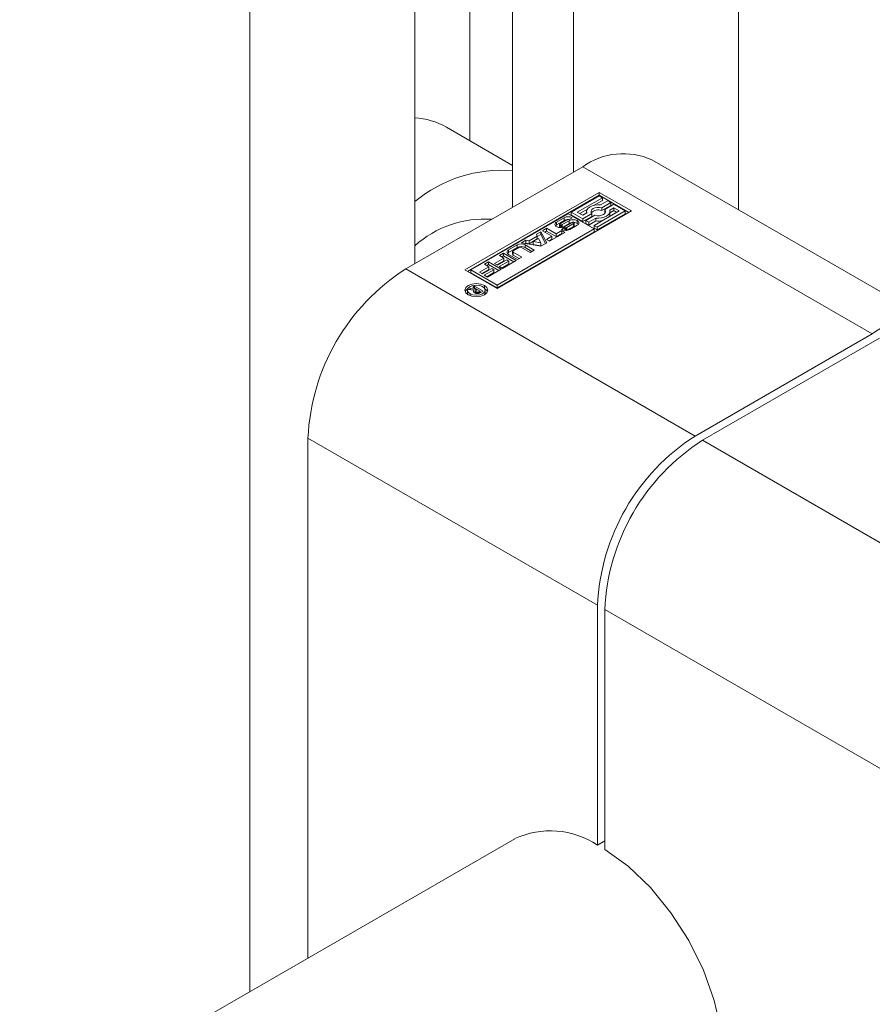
# Model space of a CAD drawing. Header units: millimetres. Extents: x 450 to 25135, y 150 to 17673.
# Tile 360 of 463: x 20342 to 20391, y 11131 to 11188. Entities that reach past the tile are written whole.
import ezdxf

# ---------------------------------------------------------------- set-up
doc = ezdxf.new("R2010")
doc.units = ezdxf.units.MM
doc.linetypes.add('SLD-Centrada-doble', pattern=[12.7, 6.35, -1.27, 1.27, -1.27, 1.27, -1.27])
doc.linetypes.add('SLD-Continua', pattern=[0])
doc.layers.add('COTAS', color=1, linetype='SLD-Continua')

msp = doc.modelspace()

# ---------------------------------------------------------------- linework, layer by layer
at = {"color": 7, "linetype": 'SLD-Continua', "lineweight": 18, "ltscale": 30}
msp.add_line((20370.338, 11140.262), (20221.315, 11054.254), dxfattribs=at)
at = {"layer": 'COTAS', "linetype": 'SLD-Continua', "lineweight": 18, "ltscale": 30}
for p, q in [((20367.735, 11216.618), (20367.735, 11180.665)), ((20383.291, 11211.721), (20383.291, 11176.661)), ((20370.21, 11208.252), (20370.21, 11176.814)), ((20373.745, 11206.212), (20373.745, 11178.854)), ((20364.553, 11200.906), (20364.553, 11173.549)), ((20355.007, 11195.397), (20355.007, 11131.414)), ((20370.21, 11179.237), (20366.379, 11181.447)), ((20374.276, 11179.16), (20364.023, 11173.243)), ((20395.033, 11169.884), (20378.275, 11179.556)), ((20367.452, 11173.182), (20375.23, 11177.671)), ((20375.23, 11177.507), (20367.594, 11173.1)), ((20375.23, 11177.469), (20373.603, 11176.53)), ((20375.23, 11177.671), (20377.087, 11176.599)), ((20375.23, 11177.671), (20375.23, 11177.507)), ((20375.23, 11177.507), (20376.945, 11176.518)), ((20375.406, 11177.367), (20375.23, 11177.469)), ((20373.954, 11176.53), (20375.406, 11177.367)), ((20374.927, 11176.928), (20375.406, 11177.204)), ((20375.721, 11177.186), (20375.306, 11176.946)), ((20375.37, 11176.781), (20375.896, 11177.084)), ((20375.37, 11176.618), (20375.896, 11176.921)), ((20375.406, 11177.204), (20375.406, 11177.367)), ((20376.071, 11176.983), (20375.545, 11176.68)), ((20375.896, 11177.084), (20375.721, 11177.186)), ((20375.896, 11176.921), (20375.896, 11177.084)), ((20376.737, 11176.599), (20376.071, 11176.983)), ((20373.428, 11176.428), (20367.802, 11173.182)), ((20377.087, 11176.599), (20369.309, 11172.11)), ((20374.934, 11175.559), (20373.428, 11176.428)), ((20373.603, 11176.53), (20374.269, 11176.146)), ((20373.603, 11176.366), (20373.603, 11176.53)), ((20373.603, 11176.366), (20374.269, 11175.982)), ((20374.269, 11176.348), (20373.954, 11176.53)), ((20374.095, 11176.448), (20374.54, 11176.705)), ((20374.509, 11176.486), (20374.269, 11176.348)), ((20374.269, 11176.146), (20374.795, 11176.449)), ((20374.269, 11175.982), (20374.795, 11176.286)), ((20374.97, 11176.348), (20374.444, 11176.044)), ((20374.495, 11176.564), (20374.495, 11176.478)), ((20374.795, 11176.286), (20374.795, 11176.449)), ((20376.386, 11176.599), (20374.934, 11175.761)), ((20375.11, 11175.66), (20376.737, 11176.599)), ((20375.11, 11175.497), (20376.737, 11176.436)), ((20375.37, 11176.618), (20375.37, 11176.781)), ((20375.545, 11176.517), (20375.545, 11176.68)), ((20375.545, 11176.517), (20375.571, 11176.483)), ((20375.831, 11176.643), (20376.071, 11176.781)), ((20375.845, 11176.487), (20376.071, 11176.618)), ((20375.845, 11176.401), (20375.845, 11176.564)), ((20376.071, 11176.781), (20376.386, 11176.599)), ((20376.071, 11176.618), (20376.071, 11176.781)), ((20376.071, 11176.618), (20376.245, 11176.518)), ((20376.737, 11176.436), (20376.737, 11176.599)), ((20372.757, 11175.955), (20373.194, 11176.207)), ((20372.757, 11175.792), (20373.194, 11176.044)), ((20372.933, 11175.81), (20372.933, 11175.647)), ((20372.934, 11175.642), (20372.934, 11175.805)), ((20373.353, 11176.079), (20372.979, 11175.863)), ((20372.98, 11175.635), (20372.98, 11175.782)), ((20373.072, 11175.806), (20373.492, 11176.036)), ((20373.072, 11175.642), (20373.492, 11175.873)), ((20373.072, 11175.642), (20373.072, 11175.806)), ((20373.634, 11175.919), (20373.211, 11175.687)), ((20373.356, 11175.65), (20373.731, 11175.866)), ((20373.356, 11175.487), (20373.731, 11175.703)), ((20373.483, 11176.097), (20373.48, 11176.099)), ((20373.664, 11176.201), (20373.483, 11176.097)), ((20373.492, 11175.873), (20373.492, 11176.036)), ((20373.953, 11175.772), (20373.516, 11175.519)), ((20373.76, 11175.725), (20373.76, 11175.888)), ((20373.775, 11175.751), (20373.775, 11175.915)), ((20373.776, 11175.755), (20373.776, 11175.918)), ((20374.269, 11175.982), (20374.269, 11176.146)), ((20374.444, 11176.044), (20374.619, 11175.943)), ((20374.444, 11175.881), (20374.444, 11176.044)), ((20374.444, 11175.881), (20374.619, 11175.78)), ((20374.619, 11175.943), (20375.034, 11176.183)), ((20374.619, 11175.78), (20375.034, 11176.02)), ((20374.619, 11175.78), (20374.619, 11175.943)), ((20374.934, 11175.761), (20375.11, 11175.66)), ((20374.934, 11175.598), (20374.934, 11175.761)), ((20375.034, 11176.02), (20375.034, 11176.183)), ((20369.309, 11172.312), (20374.934, 11175.559)), ((20369.309, 11172.149), (20374.934, 11175.396)), ((20371.162, 11174.865), (20371.643, 11175.143)), ((20371.587, 11175.252), (20371.842, 11175.399)), ((20371.643, 11175.143), (20371.587, 11175.252)), ((20371.643, 11175.121), (20371.842, 11175.236)), ((20371.643, 11174.98), (20371.643, 11175.143)), ((20371.842, 11175.399), (20372.184, 11174.753)), ((20371.842, 11175.236), (20371.842, 11175.399)), ((20371.842, 11175.236), (20372.118, 11174.714)), ((20371.94, 11175.456), (20372.178, 11175.594)), ((20372.492, 11175.137), (20371.94, 11175.456)), ((20372.081, 11175.374), (20372.178, 11175.43)), ((20372.168, 11174.949), (20372.492, 11175.137)), ((20372.178, 11175.594), (20372.731, 11175.274)), ((20372.178, 11175.43), (20372.178, 11175.594)), ((20372.178, 11175.43), (20372.731, 11175.111)), ((20373.234, 11175.358), (20372.346, 11174.846)), ((20372.492, 11174.973), (20372.492, 11175.137)), ((20372.731, 11175.274), (20373.056, 11175.462)), ((20372.731, 11175.111), (20373.056, 11175.298)), ((20372.731, 11175.111), (20372.731, 11175.274)), ((20373.044, 11175.526), (20373.227, 11175.631)), ((20373.056, 11175.462), (20373.234, 11175.358)), ((20373.056, 11175.298), (20373.056, 11175.462)), ((20373.056, 11175.298), (20373.093, 11175.277)), ((20373.069, 11175.641), (20373.072, 11175.642)), ((20373.227, 11175.468), (20373.226, 11175.467)), ((20373.227, 11175.468), (20373.227, 11175.631)), ((20373.227, 11175.468), (20373.228, 11175.467)), ((20373.29, 11175.464), (20373.29, 11175.626)), ((20373.325, 11175.472), (20373.325, 11175.635)), ((20374.934, 11175.598), (20375.11, 11175.497)), ((20374.934, 11175.396), (20374.934, 11175.559)), ((20375.11, 11175.497), (20375.11, 11175.66)), ((20369.974, 11174.348), (20370.481, 11174.64)), ((20370.718, 11174.751), (20370.974, 11174.898)), ((20371.839, 11174.553), (20370.718, 11174.751)), ((20370.933, 11174.64), (20371.461, 11174.335)), ((20370.935, 11174.713), (20370.974, 11174.735)), ((20370.974, 11174.898), (20371.162, 11174.865)), ((20370.974, 11174.735), (20370.974, 11174.898)), ((20370.974, 11174.735), (20371.162, 11174.702)), ((20371.162, 11174.702), (20371.643, 11174.98)), ((20371.162, 11174.702), (20371.162, 11174.865)), ((20371.719, 11175.003), (20371.405, 11174.821)), ((20371.405, 11174.658), (20371.405, 11174.821)), ((20371.405, 11174.821), (20371.852, 11174.745)), ((20371.405, 11174.658), (20371.852, 11174.582)), ((20371.852, 11174.745), (20371.719, 11175.003)), ((20372.184, 11174.753), (20371.839, 11174.553)), ((20371.852, 11174.582), (20371.852, 11174.745)), ((20372.346, 11174.846), (20372.168, 11174.949)), ((20372.309, 11174.868), (20372.492, 11174.973)), ((20369.45, 11174.019), (20369.687, 11174.156)), ((20369.7, 11173.875), (20369.45, 11174.019)), ((20369.592, 11173.937), (20369.687, 11173.992)), ((20369.687, 11174.156), (20370.419, 11173.734)), ((20369.687, 11173.992), (20369.687, 11174.156)), ((20369.687, 11173.992), (20370.277, 11173.652)), ((20369.974, 11174.184), (20370.481, 11174.477)), ((20370.502, 11173.782), (20369.974, 11174.086)), ((20370.209, 11174.251), (20370.209, 11174.088)), ((20370.576, 11174.487), (20370.239, 11174.293)), ((20370.239, 11174.209), (20370.741, 11173.92)), ((20370.239, 11174.046), (20370.599, 11173.838)), ((20371.222, 11174.197), (20370.721, 11174.487)), ((20370.933, 11174.477), (20371.32, 11174.254)), ((20371.461, 11174.335), (20371.222, 11174.197)), ((20368.58, 11173.517), (20368.817, 11173.654)), ((20368.83, 11173.373), (20368.58, 11173.517)), ((20368.722, 11173.435), (20368.817, 11173.49)), ((20368.817, 11173.654), (20369.549, 11173.231)), ((20368.817, 11173.49), (20368.817, 11173.654)), ((20368.817, 11173.49), (20369.407, 11173.15)), ((20369.164, 11173.566), (20369.7, 11173.875)), ((20369.342, 11173.463), (20369.164, 11173.566)), ((20369.305, 11173.484), (20369.7, 11173.712)), ((20369.878, 11173.772), (20369.342, 11173.463)), ((20369.44, 11173.375), (20370.003, 11173.7)), ((20369.581, 11173.293), (20370.003, 11173.537)), ((20370.419, 11173.734), (20369.619, 11173.272)), ((20369.7, 11173.712), (20369.7, 11173.875)), ((20370.003, 11173.7), (20369.878, 11173.772)), ((20370.003, 11173.537), (20370.003, 11173.7)), ((20370.741, 11173.92), (20370.502, 11173.782)), ((20369.309, 11172.11), (20367.452, 11173.182)), ((20367.802, 11173.182), (20369.309, 11172.312)), ((20367.802, 11173.018), (20367.802, 11173.182)), ((20367.802, 11173.018), (20369.309, 11172.149)), ((20368.294, 11173.064), (20368.83, 11173.373)), ((20368.472, 11172.961), (20368.294, 11173.064)), ((20368.435, 11172.982), (20368.83, 11173.21)), ((20369.008, 11173.27), (20368.472, 11172.961)), ((20368.57, 11172.873), (20369.133, 11173.198)), ((20368.749, 11172.77), (20368.57, 11172.873)), ((20368.711, 11172.791), (20369.133, 11173.034)), ((20369.549, 11173.231), (20368.749, 11172.77)), ((20368.83, 11173.21), (20368.83, 11173.373)), ((20369.133, 11173.198), (20369.008, 11173.27)), ((20369.133, 11173.034), (20369.133, 11173.198)), ((20369.619, 11173.272), (20369.44, 11173.375)), ((20369.309, 11172.312), (20369.309, 11172.149)), ((20367.598, 11172.015), (20367.598, 11171.851)), ((20367.598, 11171.851), (20367.627, 11171.753)), ((20367.653, 11172.051), (20367.769, 11172.117)), ((20367.974, 11172.01), (20367.653, 11172.051)), ((20367.769, 11172.117), (20368.137, 11172.058)), ((20367.769, 11172.036), (20367.769, 11172.117)), ((20367.901, 11172.194), (20368.001, 11172.251)), ((20368.137, 11172.058), (20367.901, 11172.194)), ((20367.974, 11171.876), (20367.974, 11172.01)), ((20367.974, 11171.921), (20368.069, 11171.906)), ((20368.001, 11172.251), (20368.507, 11171.959)), ((20368.001, 11172.137), (20368.001, 11172.251)), ((20368.069, 11171.958), (20368.069, 11171.827)), ((20368.097, 11171.82), (20368.097, 11171.917)), ((20368.137, 11172.031), (20368.137, 11172.058)), ((20368.16, 11172.045), (20368.137, 11172.031)), ((20368.325, 11171.949), (20368.16, 11172.045)), ((20368.204, 11171.817), (20368.204, 11171.894)), ((20368.262, 11171.914), (20368.275, 11171.921)), ((20368.275, 11171.921), (20368.289, 11171.928)), ((20368.275, 11171.834), (20368.275, 11171.921)), ((20368.289, 11171.928), (20368.325, 11171.949)), ((20368.289, 11171.839), (20368.289, 11171.928)), ((20368.325, 11171.855), (20368.325, 11171.949)), ((20368.325, 11171.901), (20368.366, 11171.877)), ((20368.507, 11171.959), (20368.341, 11171.863)), ((20368.594, 11171.753), (20368.623, 11171.851)), ((20368.623, 11171.851), (20368.623, 11172.015)), ((20380.781, 11163.571), (20391.034, 11169.488)), ((20391.458, 11169.243), (20381.205, 11163.326)), ((20358.366, 11133.353), (20358.366, 11163.445)), ((20375.124, 11139.886), (20375.124, 11153.773)), ((20375.549, 11153.528), (20375.549, 11139.641)), ((20375.124, 11139.886), (20375.549, 11140.131))]:
    msp.add_line(p, q, dxfattribs=at)
at = {"layer": 'COTAS', "linetype": 'SLD-Centrada-doble', "lineweight": 18, "ltscale": 30}
for p, q in [((20374.276, 11179.16), (20391.034, 11169.488)), ((20372.757, 11175.792), (20372.757, 11175.955)), ((20372.947, 11175.79), (20372.947, 11175.636)), ((20373.021, 11175.636), (20373.021, 11175.787)), ((20373.194, 11176.044), (20373.194, 11176.207)), ((20373.654, 11176.196), (20373.654, 11176.207)), ((20373.731, 11175.703), (20373.731, 11175.866)), ((20373.953, 11175.874), (20373.953, 11176.037)), ((20373.25, 11175.465), (20373.25, 11175.624)), ((20373.356, 11175.487), (20373.356, 11175.65)), ((20370.481, 11174.477), (20370.481, 11174.64)), ((20370.933, 11174.477), (20370.933, 11174.64)), ((20369.974, 11174.184), (20369.974, 11174.348)), ((20370.239, 11174.046), (20370.239, 11174.209)), ((20364.023, 11173.243), (20380.781, 11163.571)), ((20368.579, 11172.134), (20368.579, 11172.285)), ((20367.748, 11171.695), (20367.748, 11171.806)), ((20368.105, 11171.819), (20368.105, 11171.912)), ((20368.134, 11171.816), (20368.134, 11171.899)), ((20368.262, 11171.829), (20368.262, 11171.914)), ((20358.366, 11163.445), (20375.124, 11153.773)), ((20397.964, 11153.654), (20381.205, 11163.326)), ((20392.307, 11143.856), (20375.549, 11153.528))]:
    msp.add_line(p, q, dxfattribs=at)
at = {"layer": 'COTAS', "linetype": 'SLD-Continua', "lineweight": 18, "ltscale": 30, "flags": 128}
for points in [[(20375.306, 11176.946), (20375.14, 11176.954), (20374.976, 11176.938), (20374.824, 11176.899), (20374.693, 11176.84), (20374.59, 11176.764), (20374.523, 11176.676), (20374.496, 11176.582), (20374.509, 11176.486)], [(20374.795, 11176.449), (20374.751, 11176.523), (20374.75, 11176.601), (20374.79, 11176.675), (20374.869, 11176.738), (20374.979, 11176.784), (20375.107, 11176.807), (20375.242, 11176.806), (20375.37, 11176.781)], [(20375.545, 11176.68), (20375.589, 11176.606), (20375.59, 11176.528), (20375.55, 11176.454), (20375.471, 11176.391), (20375.361, 11176.345), (20375.233, 11176.322), (20375.098, 11176.323), (20374.97, 11176.348)], [(20375.034, 11176.183), (20375.2, 11176.175), (20375.364, 11176.191), (20375.516, 11176.23), (20375.647, 11176.289), (20375.75, 11176.365), (20375.817, 11176.452), (20375.844, 11176.547), (20375.831, 11176.643)], [(20372.757, 11175.792), (20372.717, 11175.763), (20372.694, 11175.741)], [(20373.775, 11175.751), (20373.776, 11175.754), (20373.776, 11175.755)], [(20374.016, 11175.823), (20373.993, 11175.845), (20373.953, 11175.874)], [(20372.933, 11175.647), (20372.934, 11175.645), (20372.934, 11175.642)], [(20369.974, 11174.184), (20369.934, 11174.156), (20369.913, 11174.135)], [(20367.642, 11171.744), (20367.499, 11171.868), (20367.448, 11172.015), (20367.499, 11172.161), (20367.642, 11172.285), (20367.857, 11172.368), (20368.111, 11172.397), (20368.364, 11172.368), (20368.579, 11172.285)], [(20368.473, 11172.224), (20368.307, 11172.288), (20368.111, 11172.31), (20367.915, 11172.288), (20367.748, 11172.224), (20367.637, 11172.128), (20367.598, 11172.015), (20367.637, 11171.901), (20367.748, 11171.806)], [(20368.579, 11172.285), (20368.722, 11172.161), (20368.773, 11172.015), (20368.722, 11171.868), (20368.579, 11171.744), (20368.364, 11171.661), (20368.111, 11171.632), (20367.857, 11171.661), (20367.642, 11171.744)], [(20367.464, 11171.933), (20367.499, 11171.998), (20367.627, 11172.113)], [(20367.748, 11171.806), (20367.915, 11171.741), (20368.111, 11171.719), (20368.307, 11171.741), (20368.473, 11171.806), (20368.584, 11171.901), (20368.623, 11172.015), (20368.584, 11172.128), (20368.473, 11172.224)], [(20368.594, 11172.113), (20368.722, 11171.998), (20368.758, 11171.933)], [(20375.549, 11139.641), (20376.897, 11138.665), (20378.189, 11137.427), (20379.374, 11135.974), (20380.411, 11134.36), (20381.26, 11132.643), (20381.889, 11130.888), (20382.277, 11129.159), (20382.407, 11127.52), (20382.277, 11126.032), (20381.889, 11124.751), (20381.26, 11123.722), (20380.411, 11122.985), (20380.335, 11122.94)]]:
    msp.add_lwpolyline(points, dxfattribs=at)
at = {"layer": 'COTAS', "linetype": 'SLD-Continua', "lineweight": 18, "ltscale": 900}
for centre, radius, start, end in [((20364.257, 11177.691), 4.314, 60.5317, 86.0666), ((20376.618, 11175.889), 4.024, 65.6927, 125.6091), ((20369.56, 11171.111), 7.841, 85.2427, 129.6827), ((20373.424, 11175.764), 0.5, 62.616, 117.384), ((20375.166, 11176.119), 0.539, 67.8056, 137.4935), ((20375.594, 11176.405), 0.251, 325.0467, 359.1588), ((20368.585, 11170.089), 6.041, 86.0743, 131.8782), ((20372.807, 11175.822), 0.142, 110.7714, 249.2286), ((20372.987, 11176.135), 0.502, 242.6796, 296.5246), ((20372.968, 11175.81), 0.0347, 138.083, 188.3613), ((20372.957, 11175.812), 0.0245, 196.565, 243.9422), ((20373.039, 11175.754), 0.125, 118.9679, 140.6645), ((20372.977, 11175.848), 0.0653, 242.1108, 272.752), ((20372.978, 11175.97), 0.187, 270.7069, 283.3002), ((20372.965, 11176.025), 0.244, 283.3247, 296.0989), ((20373.412, 11175.637), 0.461, 91.8089, 118.149), ((20373.459, 11175.893), 0.214, 108.9531, 119.6904), ((20373.454, 11175.908), 0.198, 96.2382, 108.9103), ((20373.445, 11175.989), 0.117, 81.5263, 96.3055), ((20373.453, 11176.048), 0.0582, 62.5712, 80.4503), ((20373.723, 11175.593), 0.5, 62.6042, 117.5345), ((20373.699, 11175.499), 0.428, 97.8958, 118.943), ((20373.748, 11175.71), 0.238, 112.0813, 118.6988), ((20373.506, 11175.951), 0.296, 57.7563, 60.0216), ((20373.741, 11175.72), 0.227, 101.8622, 111.3162), ((20373.726, 11175.789), 0.156, 87.8185, 101.8449), ((20373.664, 11175.984), 0.135, 299.4417, 314.9679), ((20373.664, 11175.821), 0.135, 299.4417, 314.9679), ((20373.732, 11175.881), 0.0635, 61.8412, 89.7922), ((20373.726, 11175.926), 0.0505, 312.2381, 347.6327), ((20373.726, 11175.762), 0.0505, 312.2381, 347.6327), ((20373.741, 11175.901), 0.041, 58.344, 60.0158), ((20373.755, 11175.917), 0.0206, 352.3981, 67.2366), ((20373.738, 11175.474), 0.454, 61.7378, 85.5448), ((20373.903, 11175.904), 0.142, 290.7714, 69.2286), ((20375.17, 11177.148), 1.136, 263.1463, 282.3591), ((20372.951, 11175.645), 0.0172, 192.5196, 208.4423), ((20373.203, 11175.775), 0.295, 237.4451, 240.0254), ((20373.286, 11175.963), 0.5, 242.616, 297.384), ((20373.256, 11175.684), 0.0601, 241.3618, 264.6949), ((20373.265, 11175.748), 0.125, 263.3966, 281.5465), ((20373.258, 11175.81), 0.187, 279.7189, 291.0786), ((20373.26, 11175.64), 0.18, 282.8331, 291.1948), ((20373.252, 11175.832), 0.21, 290.3513, 299.7606), ((20373.252, 11175.669), 0.21, 290.3513, 299.7606), ((20370.707, 11174.203), 0.492, 62.616, 117.384), ((20370.024, 11174.217), 0.14, 110.7714, 249.2286), ((20370.26, 11174.093), 0.0515, 185.699, 245.6346), ((20370.255, 11174.251), 0.0447, 110.7714, 249.2286), ((20370.707, 11174.04), 0.492, 62.616, 117.384), ((20370.648, 11174.347), 0.158, 62.616, 117.384), ((20370.646, 11162.887), 12.293, 122.6023, 177.3977), ((20368.02, 11171.944), 0.0808, 124.8106, 203.5222), ((20368.064, 11171.975), 0.134, 208.3452, 242.2728), ((20368.105, 11172.035), 0.206, 240.0099, 240.6597), ((20368.105, 11172.007), 0.182, 236.1413, 240.0464), ((20368.152, 11172.106), 0.291, 241.8438, 269.8204), ((20368.198, 11171.903), 0.142, 115.5266, 154.4588), ((20368.117, 11171.96), 0.0471, 174.3877, 244.8114), ((20368.177, 11172.038), 0.145, 236.3017, 240.0434), ((20368.194, 11172.069), 0.18, 240.2782, 250.4438), ((20368.178, 11172.025), 0.134, 250.7235, 281.3051), ((20368.163, 11172.162), 0.348, 268.0821, 286.7136), ((20368.15, 11172.146), 0.258, 282.0153, 295.6657), ((20368.142, 11172.22), 0.408, 287.1169, 299.0769), ((20393.332, 11166.514), 3.758, 59.4884, 127.6824), ((20387.405, 11153.215), 12.293, 122.6023, 177.3977), ((20387.829, 11152.97), 12.293, 122.6023, 177.3977), ((20372.397, 11135.821), 4.896, 56.146, 114.8744)]:
    msp.add_arc(centre, radius, start, end, dxfattribs=at)

doc.saveas('drawing.dxf')
